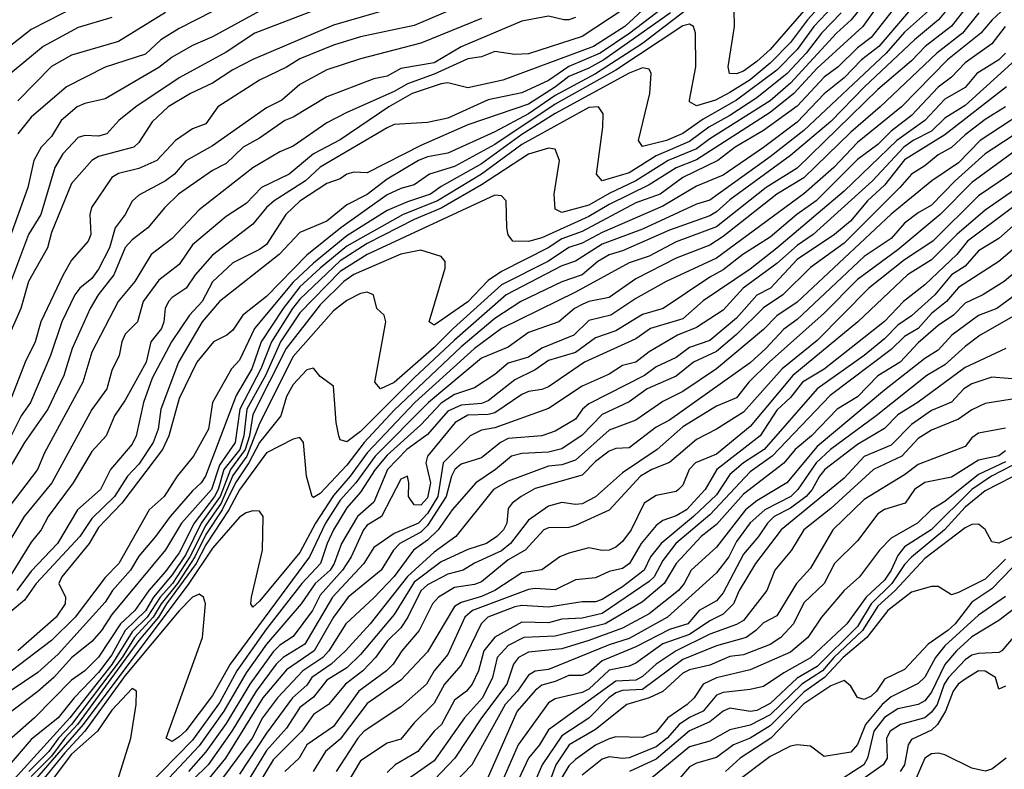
# Model space of a CAD drawing. Header units: metres. Extents: x -51132 to -49532, y -231222 to -229437.
# Tile 668 of 691: x -50006 to -49933, y -229675 to -229619. Entities that reach past the tile are written whole.
import ezdxf

# ---------------------------------------------------------------- set-up
doc = ezdxf.new("R2010")
doc.units = ezdxf.units.M
for name, color, linetype in [('CONTOUR_HALF', 8, 'Continuous'), ('CONTOUR_INDEX', 1, 'Continuous'), ('CONTOUR_INTER', 3, 'Continuous')]:
    doc.layers.add(name, color=color, linetype=linetype)

msp = doc.modelspace()

# ---------------------------------------------------------------- linework, layer by layer
at = {"layer": 'CONTOUR_HALF'}
for points, elevation in [([(-49958.03, -229586.759), (-49958.305, -229588.259), (-49958.235, -229589.259), (-49958.611, -229590.259), (-49960.325, -229592.759), (-49960.454, -229594.759), (-49960.648, -229595.259), (-49961.58, -229596.54), (-49962.58, -229597.545), (-49963.753, -229598.259), (-49964.352, -229599.759), (-49966.08, -229601.799), (-49968.309, -229603.259), (-49969.364, -229604.259), (-49971.08, -229605.055), (-49976.534, -229608.259), (-49981.58, -229610.42), (-49984.58, -229611.042), (-49988.58, -229612.749), (-49992.745, -229614.259), (-50002.08, -229618.202), (-50005.58, -229619.981), (-50009.134, -229622.759)], 64.5), ([(-49942.142, -229616.259), (-49944.565, -229619.259), (-49945.654, -229620.259), (-49949.08, -229623.977), (-49950.58, -229625.297), (-49955.08, -229628.123), (-49956.08, -229628.881), (-49958.184, -229629.759), (-49960.58, -229631.261), (-49962.58, -229632.2), (-49964.08, -229633.074), (-49966.08, -229633.624), (-49966.58, -229633.377), (-49966.653, -229632.259), (-49966.274, -229629.759), (-49966.58, -229628.913), (-49967.08, -229628.819), (-49968.58, -229629.274), (-49972.08, -229631.563), (-49975.08, -229633.292), (-49977.08, -229634.151), (-49980.58, -229635.936), (-49982.58, -229637.215), (-49985.58, -229640.075), (-49986.138, -229640.759), (-49987.697, -229643.259), (-49988.485, -229645.259), (-49990.055, -229648.259), (-49990.394, -229650.759), (-49991.58, -229652.438), (-49992.17, -229654.259), (-49994.392, -229656.759), (-49995.58, -229658.751), (-49999.58, -229663.568), (-50000.342, -229664.759), (-50001.08, -229665.569), (-50002.58, -229666.779), (-50003.895, -229668.259), (-50005.08, -229669.287), (-50008.58, -229671.931)], 55.5), ([(-49946.08, -229616.256), (-49950.58, -229621.471), (-49951.58, -229622.383), (-49952.58, -229623.085), (-49953.08, -229623.304), (-49953.622, -229623.259), (-49953.701, -229622.759), (-49953.24, -229619.759), (-49953.283, -229617.259)], 57.5), ([(-49954.58, -229616.788), (-49960.08, -229621.023), (-49963.58, -229623.281), (-49966.58, -229624.897), (-49968.574, -229626.259), (-49971.08, -229627.613), (-49974.58, -229629.195), (-49976.08, -229629.474), (-49976.769, -229629.759), (-49979.08, -229631.143), (-49980.58, -229632.272), (-49982.08, -229633.051), (-49983.58, -229634.277), (-49985.58, -229635.107), (-49987.138, -229636.759), (-49991.58, -229640.246), (-49992.865, -229641.759), (-49994.627, -229644.759), (-49995.93, -229648.259), (-49996.133, -229649.759), (-49996.517, -229650.759), (-49997.58, -229652.368), (-49998.413, -229653.259), (-49999.386, -229654.759), (-50001.08, -229656.413), (-50001.965, -229657.759), (-50005.218, -229661.259), (-50006.08, -229662.483), (-50008.08, -229664.165)], 57.5), ([(-49940.08, -229616.751), (-49943.08, -229620.577), (-49944.08, -229621.356), (-49945.533, -229622.759), (-49946.58, -229623.535), (-49948.58, -229625.688), (-49951.08, -229627.525), (-49953.189, -229628.759), (-49954.473, -229629.759), (-49957.08, -229631.021), (-49958.769, -229632.259), (-49960.58, -229632.897), (-49964.58, -229635.043), (-49966.08, -229635.584), (-49967.096, -229636.259), (-49970.58, -229638.012), (-49971.58, -229638.695), (-49973.08, -229640.285), (-49975.58, -229642.003), (-49975.971, -229641.759), (-49974.768, -229637.759), (-49974.784, -229637.259), (-49975.08, -229636.901), (-49976.58, -229636.422), (-49978.08, -229636.734), (-49981.58, -229638.241), (-49982.322, -229638.759), (-49984.08, -229640.507), (-49986.596, -229643.759), (-49989.08, -229648.656), (-49989.345, -229650.259), (-49989.663, -229651.259), (-49990.758, -229652.759), (-49991.511, -229654.759), (-49992.922, -229656.759), (-49994.08, -229659.091), (-49995.08, -229660.6), (-49996.471, -229662.259), (-49997.08, -229663.273), (-49998.601, -229664.759), (-49999.58, -229666.562), (-50000.58, -229667.888), (-50002.392, -229669.759), (-50003.579, -229671.259), (-50005.58, -229672.865), (-50007.08, -229674.613)], 54.5), ([(-49960.441, -229617.759), (-49964.58, -229620.521), (-49968.58, -229621.792), (-49969.58, -229621.861), (-49971.08, -229621.639), (-49972.08, -229622.017), (-49973.08, -229622.165), (-49975.58, -229623.315), (-49977.58, -229624.029), (-49978.58, -229624.605), (-49982.08, -229626.175), (-49983.58, -229626.932), (-49986.08, -229628.681), (-49987.08, -229629.103), (-49989.08, -229630.301), (-49993.08, -229633.418), (-49995.08, -229635.552), (-49996.648, -229636.759), (-49997.866, -229638.759), (-49999.119, -229640.259), (-50001.08, -229644.032), (-50001.74, -229646.259), (-50004.58, -229651.512), (-50005.115, -229652.759), (-50009.324, -229658.259)], 59.5), ([(-49977.08, -229617.934), (-49983.08, -229619.656), (-49989.08, -229622.214), (-49990.58, -229622.99), (-49992.08, -229623.996), (-49993.726, -229624.759), (-49995.393, -229625.759), (-49996.58, -229626.857), (-49997.58, -229628.4), (-49997.955, -229628.759), (-50000.58, -229629.452), (-50001.07, -229629.759), (-50002.58, -229631.471), (-50004.08, -229635.103), (-50004.367, -229636.259), (-50005.778, -229638.759), (-50006.362, -229640.759), (-50007.879, -229644.259)], 61.5), ([(-49957.58, -229617.613), (-49961.03, -229620.259), (-49963.229, -229621.759), (-49965.58, -229622.737), (-49967.08, -229623.794), (-49969.08, -229624.71), (-49971.58, -229625.234), (-49974.58, -229626.589), (-49976.08, -229626.906), (-49978.58, -229627.069), (-49979.08, -229627.303), (-49984.08, -229630.241), (-49985.16, -229631.259), (-49987.502, -229632.759), (-49988.071, -229633.259), (-49989.08, -229634.491), (-49992.08, -229636.809), (-49993.387, -229638.259), (-49994.044, -229639.259), (-49995.08, -229639.94), (-49995.362, -229640.259), (-49995.62, -229640.759), (-49995.703, -229641.759), (-49995.895, -229642.259), (-49996.681, -229643.259), (-49997.018, -229644.759), (-49998.58, -229647.587), (-49999.373, -229648.759), (-49999.999, -229650.259), (-50001.08, -229651.407), (-50002.466, -229653.759), (-50004.313, -229656.259), (-50004.835, -229657.259), (-50005.58, -229658.174), (-50007.08, -229660.587)], 58.5), ([(-49945.456, -229617.759), (-49947.331, -229619.759), (-49948.58, -229621.49), (-49950.08, -229623.02), (-49953.08, -229625.242), (-49955.58, -229626.663), (-49957.08, -229627.724), (-49958.313, -229628.259), (-49960.08, -229628.704), (-49960.396, -229628.259), (-49959.546, -229624.759), (-49959.434, -229623.259), (-49959.58, -229622.947), (-49960.08, -229622.842), (-49961.08, -229623.254), (-49966.58, -229626.257), (-49969.08, -229627.803), (-49972.08, -229629.985), (-49975.08, -229631.691), (-49975.861, -229632.259), (-49977.58, -229632.816), (-49979.08, -229633.474), (-49982.08, -229635.365), (-49984.58, -229637.402), (-49986.08, -229638.812), (-49988.955, -229642.259), (-49990.08, -229644.617), (-49990.68, -229645.259), (-49992.089, -229647.759), (-49992.397, -229649.759), (-49993.501, -229651.759), (-49994.73, -229653.259), (-49995.691, -229654.759), (-49996.808, -229655.759), (-49999.053, -229659.759), (-50000.08, -229660.795), (-50002.305, -229663.759), (-50004.08, -229665.503), (-50007.08, -229667.771)], 56.5), ([(-49932.458, -229617.759), (-49934.073, -229619.259), (-49934.908, -229620.259), (-49937.393, -229622.259), (-49940.808, -229625.759), (-49944.08, -229628.41), (-49945.838, -229630.259), (-49948.08, -229632.237), (-49954.58, -229637.021), (-49958.327, -229638.759), (-49960.58, -229640.012), (-49962.445, -229641.259), (-49964.08, -229641.672), (-49965.19, -229642.759), (-49967.58, -229643.72), (-49968.58, -229644.397), (-49970.08, -229644.844), (-49971.08, -229645.689), (-49972.58, -229646.669), (-49974.08, -229647.181), (-49975.08, -229647.821), (-49976.58, -229649.434), (-49979.08, -229651.681), (-49979.976, -229652.759), (-49981.08, -229654.441), (-49982.08, -229655.618), (-49983.08, -229657.241), (-49983.563, -229658.259), (-49984.048, -229659.759), (-49985.437, -229661.259), (-49988.08, -229664.634), (-49990.272, -229667.759), (-49991.58, -229670.144), (-49993.58, -229672.906), (-49997.08, -229676.487)], 51.5), ([(-49988.58, -229618.636), (-49992.08, -229620.534), (-49993.58, -229621.19), (-49995.08, -229622.062), (-49996.08, -229622.827), (-50000.08, -229625.162), (-50001.58, -229625.492), (-50002.168, -229625.759), (-50003.34, -229626.759), (-50004.08, -229627.96), (-50004.847, -229628.759), (-50005.376, -229629.759), (-50005.841, -229631.759), (-50007.279, -229635.759)], 62.5), ([(-49995.58, -229618.713), (-49999.08, -229620.877), (-50002.58, -229621.893), (-50004.08, -229622.74), (-50006.58, -229625.291)], 63.5), ([(-49938.58, -229618.409), (-49940.58, -229620.201), (-49941.942, -229621.759), (-49948.08, -229627.52), (-49950.58, -229629.475), (-49955.08, -229632.711), (-49956.08, -229632.993), (-49960.08, -229634.863), (-49963.08, -229635.976), (-49965.08, -229637.236), (-49966.08, -229637.596), (-49970.222, -229639.759), (-49974.08, -229643.133), (-49977.08, -229645.924), (-49981.08, -229649.925), (-49982.08, -229650.704), (-49982.58, -229650.545), (-49982.677, -229650.259), (-49982.894, -229649.259), (-49983.08, -229646.559), (-49984.08, -229645.821), (-49984.58, -229645.214), (-49985.08, -229645.336), (-49986.08, -229646.427), (-49986.58, -229647.323), (-49987.016, -229648.759), (-49988.58, -229650.747), (-49989.379, -229652.259), (-49990.384, -229653.759), (-49991.373, -229655.759), (-49992.58, -229657.6), (-49993.396, -229659.259), (-49994.687, -229661.259), (-49995.911, -229662.759), (-49996.509, -229663.759), (-49997.89, -229665.259), (-49998.816, -229666.759), (-50002.58, -229671.753), (-50003.547, -229672.759), (-50004.272, -229673.759), (-50005.77, -229675.259)], 53.5), ([(-49935.916, -229618.259), (-49937.08, -229619.751), (-49939.048, -229621.259), (-49940.08, -229622.33), (-49942.58, -229624.454), (-49948.58, -229630.309), (-49950.892, -229631.759), (-49954.58, -229634.682), (-49957.58, -229635.794), (-49959.58, -229636.882), (-49961.08, -229637.356), (-49965.08, -229639.559), (-49970.58, -229642.253), (-49972.58, -229643.747), (-49977.034, -229647.759), (-49980.58, -229651.511), (-49981.839, -229653.259), (-49983.08, -229654.705), (-49984.42, -229656.759), (-49985.58, -229658.948), (-49988.58, -229662.568), (-49989.08, -229663.023), (-49989.248, -229662.759), (-49989.197, -229662.259), (-49988.359, -229658.759), (-49988.318, -229656.259), (-49988.58, -229655.865), (-49989.08, -229655.845), (-49989.58, -229655.988), (-49990.08, -229656.312), (-49992.08, -229658.627), (-49993.839, -229661.259), (-50001.705, -229671.759), (-50005.198, -229675.759)], 52.5), ([(-49972.08, -229619.173), (-49976.58, -229621.019), (-49981.08, -229622.163), (-49983.58, -229622.997), (-49985.58, -229624.084), (-49986.941, -229625.259), (-49988.08, -229625.835), (-49992.08, -229628.654), (-49994.08, -229629.765), (-49994.929, -229630.759), (-49995.58, -229631.253), (-49997.58, -229632.328), (-49998.08, -229632.777), (-49998.595, -229633.759), (-49999.331, -229634.759), (-49999.758, -229636.259), (-50000.58, -229637.845), (-50001.08, -229638.53), (-50001.966, -229639.259), (-50002.331, -229639.759), (-50003.299, -229641.759), (-50004.144, -229644.259), (-50005.645, -229647.759), (-50006.324, -229648.759), (-50007.08, -229650.241)], 60.5), ([(-49933.085, -229621.759), (-49933.58, -229622.238), (-49935.199, -229623.259), (-49936.08, -229624.318), (-49937.58, -229625.184), (-49939.085, -229626.759), (-49941.17, -229628.259), (-49945.08, -229632.023), (-49950.08, -229636.285), (-49952.08, -229637.838), (-49955.58, -229640.19), (-49957.08, -229641.527), (-49959.481, -229642.259), (-49960.58, -229643.021), (-49964.41, -229644.759), (-49967.08, -229646.607), (-49967.58, -229646.806), (-49968.58, -229646.952), (-49969.08, -229647.184), (-49971.08, -229648.53), (-49971.58, -229648.667), (-49973.08, -229648.716), (-49974.036, -229649.259), (-49976.095, -229651.759), (-49976.22, -229652.259), (-49975.856, -229653.759), (-49976.08, -229654.871), (-49976.58, -229655.424), (-49977.08, -229655.389), (-49977.514, -229654.759), (-49977.471, -229653.759), (-49977.571, -229653.259), (-49978.08, -229653.477), (-49979.505, -229656.259), (-49980.58, -229656.914), (-49980.848, -229657.259), (-49981.764, -229659.259), (-49982.412, -229660.259), (-49984.08, -229662.122), (-49984.638, -229663.259), (-49986.08, -229665.194), (-49987.08, -229665.847), (-49987.58, -229666.35), (-49989.313, -229668.759), (-49991.08, -229671.683), (-49992.58, -229673.79), (-49993.874, -229675.259)], 50.5), ([(-49933.002, -229624.259), (-49937.58, -229627.846), (-49940.58, -229629.693), (-49942.08, -229631.593), (-49943.355, -229632.759), (-49944.616, -229634.259), (-49945.811, -229635.259), (-49948.58, -229637.129), (-49950.57, -229639.259), (-49951.58, -229639.776), (-49953.08, -229641.482), (-49955.08, -229643.144), (-49956.58, -229643.679), (-49957.58, -229644.417), (-49959.08, -229645.11), (-49959.949, -229645.759), (-49964.08, -229647.863), (-49964.548, -229648.259), (-49965.08, -229649.006), (-49966.58, -229649.915), (-49967.58, -229650.263), (-49970.08, -229650.447), (-49970.662, -229650.759), (-49972.08, -229651.902), (-49973.58, -229652.372), (-49974.055, -229652.759), (-49974.302, -229653.259), (-49974.69, -229654.759), (-49976.08, -229656.939), (-49976.58, -229657.424), (-49978.149, -229658.259), (-49978.607, -229658.759), (-49979.536, -229660.259), (-49981.997, -229662.259), (-49983.08, -229663.767), (-49984.523, -229666.259), (-49986.58, -229667.672), (-49988.337, -229669.759), (-49991.134, -229674.259), (-49992.58, -229676.041)], 49.5), ([(-49931.935, -229626.259), (-49934.953, -229628.259), (-49936.58, -229629.916), (-49938.564, -229631.259), (-49941.58, -229633.749), (-49948.58, -229640.297), (-49950.08, -229641.308), (-49951.08, -229642.344), (-49954.58, -229645.25), (-49957.08, -229646.949), (-49958.58, -229647.687), (-49960.58, -229649.075), (-49962.58, -229649.833), (-49965.08, -229652.072), (-49966.08, -229652.421), (-49967.08, -229652.52), (-49970.08, -229653.635), (-49971.165, -229654.259), (-49973.975, -229657.759), (-49975.58, -229658.91), (-49977.58, -229660.723), (-49980.354, -229664.259), (-49982.191, -229666.259), (-49983.254, -229667.259), (-49984.685, -229668.259), (-49985.08, -229668.819), (-49986.127, -229669.759), (-49988.08, -229672.406), (-49990.08, -229675.456)], 48.5), ([(-49932.08, -229628.819), (-49935.58, -229631.38), (-49937.94, -229633.759), (-49941.08, -229636.406), (-49944.08, -229638.614), (-49946.58, -229641.107), (-49950.664, -229644.759), (-49952.162, -229646.259), (-49953.08, -229647.43), (-49954.58, -229648.054), (-49957.08, -229649.576), (-49958.998, -229651.259), (-49961.58, -229653), (-49963.58, -229654.794), (-49964.58, -229655.305), (-49965.08, -229655.375), (-49966.08, -229655.216), (-49967.08, -229655.491), (-49968.58, -229656.528), (-49969.907, -229658.259), (-49970.58, -229658.821), (-49972.58, -229659.736), (-49973.434, -229660.259), (-49974.58, -229660.559), (-49976.08, -229661.342), (-49976.58, -229661.787), (-49977.541, -229663.759), (-49978.08, -229664.549), (-49979.08, -229665.535), (-49979.969, -229666.759), (-49980.893, -229667.759), (-49982.19, -229668.759), (-49983.451, -229670.259), (-49984.58, -229671.016), (-49985.44, -229672.259), (-49987.58, -229674.382), (-49988.716, -229676.259)], 47.5), ([(-49932.08, -229631.703), (-49934.58, -229633.457), (-49936.688, -229635.259), (-49938.58, -229637.148), (-49940.377, -229638.259), (-49944.059, -229641.759), (-49948.89, -229645.759), (-49952.08, -229649.557), (-49954.58, -229651.617), (-49956.136, -229652.259), (-49956.611, -229652.759), (-49957.08, -229653.928), (-49957.404, -229654.259), (-49957.58, -229654.407), (-49959.08, -229654.692), (-49959.952, -229655.259), (-49960.93, -229657.259), (-49961.58, -229658.113), (-49962.08, -229658.536), (-49962.58, -229658.764), (-49963.08, -229658.789), (-49964.08, -229658.599), (-49965.58, -229658.987), (-49966.233, -229659.259), (-49967.58, -229660.223), (-49969.08, -229660.45), (-49971.074, -229661.759), (-49972.08, -229662.213), (-49973.58, -229662.654), (-49974.08, -229662.97), (-49976.08, -229666.337), (-49978.08, -229668.461), (-49980.58, -229670.195), (-49982.58, -229672.855), (-49983.675, -229673.759), (-49984.602, -229675.259)], 46.5), ([(-49932.08, -229634.233), (-49933.58, -229635.547), (-49935.08, -229636.462), (-49936.08, -229637.621), (-49937.09, -229638.259), (-49938.321, -229639.759), (-49940.08, -229641.31), (-49941.08, -229642.017), (-49942.08, -229643.027), (-49943.58, -229644.269), (-49947.086, -229646.759), (-49951.044, -229651.259), (-49952.58, -229652.253), (-49953.58, -229653.136), (-49954.58, -229654.634), (-49956.297, -229656.259), (-49958.697, -229658.259), (-49959.491, -229659.259), (-49959.974, -229660.259), (-49961.58, -229661.492), (-49963.08, -229662.443), (-49963.58, -229662.603), (-49964.58, -229662.614), (-49967.08, -229663.005), (-49969.08, -229662.898), (-49969.58, -229662.979), (-49971.603, -229663.759), (-49972.084, -229664.259), (-49973.58, -229667.341), (-49974.82, -229668.759), (-49975.58, -229670.172), (-49977.08, -229671.614), (-49978.08, -229672.842), (-49979.08, -229673.152), (-49981.08, -229674.449), (-49982.08, -229676.159)], 45.5), ([(-49931.58, -229637.408), (-49933.164, -229638.759), (-49934.754, -229639.759), (-49936.08, -229640.379), (-49936.943, -229641.259), (-49938.08, -229642.045), (-49939.58, -229643.319), (-49940.908, -229644.759), (-49942.58, -229645.786), (-49944.08, -229647.357), (-49945.609, -229648.259), (-49947.514, -229650.259), (-49948.727, -229651.259), (-49949.58, -229652.283), (-49952.58, -229654.604), (-49954.58, -229656.853), (-49955.732, -229657.759), (-49957.58, -229659.749), (-49958.486, -229661.259), (-49960.08, -229662.62), (-49962.877, -229664.259), (-49966.58, -229665.182), (-49968.929, -229665.259), (-49970.08, -229665.875), (-49970.893, -229666.759), (-49971.246, -229668.259), (-49971.991, -229669.759), (-49973.327, -229671.259), (-49975.58, -229674.467), (-49977.58, -229675.849)], 44.5), ([(-49931.08, -229640.537), (-49934.953, -229642.759), (-49936.08, -229643.594), (-49937.58, -229644.96), (-49938.934, -229645.759), (-49942.693, -229648.759), (-49946.091, -229651.259), (-49947.154, -229652.259), (-49948.521, -229654.259), (-49949.044, -229654.759), (-49950.976, -229655.759), (-49952.08, -229656.73), (-49953.08, -229658.132), (-49953.651, -229659.259), (-49954.58, -229660.444), (-49958.231, -229663.759), (-49961.08, -229665.338), (-49962.58, -229665.828), (-49967.08, -229667.662), (-49968.08, -229667.789), (-49968.58, -229668.077), (-49969.385, -229669.259), (-49970.298, -229670.259), (-49972.787, -229674.759), (-49976.623, -229678.759)], 43.5), ([(-49932.58, -229645.995), (-49934.08, -229645.885), (-49935.58, -229646.382), (-49936.169, -229646.759), (-49937.08, -229647.737), (-49938.58, -229648.371), (-49940.08, -229649.407), (-49941.58, -229650.957), (-49943.58, -229651.791), (-49945.08, -229653.408), (-49949.772, -229657.259), (-49951.69, -229659.759), (-49952.899, -229661.759), (-49953.324, -229662.759), (-49954.08, -229663.539), (-49955.08, -229664.027), (-49956.58, -229665.039), (-49958.58, -229665.741), (-49960.58, -229667.174), (-49961.08, -229667.395), (-49962.58, -229667.707), (-49964.08, -229669.128), (-49964.58, -229669.371), (-49966.58, -229669.841), (-49967.08, -229670.146), (-49969.338, -229673.259), (-49971.08, -229677.24)], 42.5), ([(-49933.08, -229649.688), (-49935.08, -229650.046), (-49935.58, -229650.413), (-49936.08, -229651.036), (-49939.58, -229652.399), (-49940.58, -229653.146), (-49943.58, -229654.986), (-49945.912, -229657.259), (-49947.58, -229660.117), (-49948.634, -229661.259), (-49950.08, -229663.653), (-49951.08, -229664.174), (-49951.643, -229664.759), (-49952.369, -229665.259), (-49954.58, -229665.891), (-49957.08, -229666.907), (-49960.08, -229669.133), (-49961.58, -229669.226), (-49962.08, -229669.386), (-49962.599, -229669.759), (-49964.08, -229671.285), (-49966.08, -229672.586), (-49967.558, -229674.759), (-49968.42, -229676.759)], 41.5), ([(-49933.08, -229652.185), (-49935.08, -229653.121), (-49937.58, -229655.145), (-49938.612, -229655.759), (-49939.615, -229656.759), (-49941.58, -229657.865), (-49942.449, -229658.759), (-49943.945, -229660.759), (-49945.08, -229661.764), (-49946.772, -229663.759), (-49947.786, -229665.259), (-49949.08, -229666.371), (-49952.08, -229667.675), (-49954.58, -229668.277), (-49955.58, -229668.756), (-49956.253, -229669.759), (-49956.752, -229670.259), (-49958.204, -229671.259), (-49959.08, -229672.329), (-49960.08, -229672.714), (-49962.08, -229672.664), (-49962.58, -229672.811), (-49963.58, -229673.287), (-49965.08, -229674.348), (-49965.58, -229674.838), (-49966.08, -229675.691)], 40.5), ([(-49931.58, -229652.81), (-49934.58, -229654.36), (-49936.08, -229655.567), (-49937.609, -229657.259), (-49940.08, -229659.289), (-49940.58, -229659.834), (-49941.526, -229661.259), (-49943.071, -229662.759), (-49944.08, -229664.441), (-49947.08, -229667.429), (-49948.58, -229668.295), (-49950.58, -229670.189), (-49951.58, -229670.711), (-49952.08, -229670.773), (-49953.58, -229670.537), (-49954.08, -229670.747), (-49955.08, -229671.564), (-49956.58, -229672.231), (-49959.08, -229674.321), (-49961.051, -229675.259)], 39.5), ([(-49933.08, -229659.442), (-49934.58, -229660.937), (-49936.58, -229661.93), (-49937.08, -229662.093), (-49938.08, -229661.483), (-49938.58, -229661.468), (-49940.08, -229661.886), (-49941.84, -229663.259), (-49943.391, -229665.259), (-49945.156, -229666.759), (-49946.542, -229668.259), (-49948.08, -229669.339), (-49950.58, -229671.844), (-49952.08, -229672.765), (-49953.305, -229673.259), (-49954.58, -229674.207), (-49956.08, -229674.622), (-49956.58, -229674.912), (-49957.315, -229675.759)], 38.5), ([(-49933.08, -229662.219), (-49935.08, -229663.604), (-49937.58, -229665.885), (-49938.277, -229666.759), (-49939.08, -229668.234), (-49939.58, -229668.709), (-49941.58, -229669.684), (-49942.243, -229670.259), (-49943.489, -229671.759), (-49944.08, -229673.228), (-49944.58, -229673.814), (-49946.58, -229674.137), (-49947.58, -229673.356), (-49948.58, -229673.266), (-49949.08, -229673.369), (-49950.58, -229674.133), (-49953.08, -229676.011)], 37.5), ([(-49931.08, -229663.619), (-49933.351, -229666.259), (-49933.58, -229666.378), (-49935.08, -229666.463), (-49935.58, -229666.592), (-49936.08, -229666.942), (-49937.322, -229668.259), (-49937.638, -229668.759), (-49938.168, -229670.259), (-49938.58, -229670.833), (-49939.076, -229671.259), (-49940.886, -229671.759), (-49941.645, -229672.259), (-49941.927, -229672.759), (-49941.871, -229674.259), (-49942.182, -229674.759), (-49944.327, -229676.259)], 36.5), ([(-49999.256, -229676.259), (-49998.171, -229672.759), (-49997.776, -229670.259), (-49997.738, -229669.259), (-49998.08, -229669.075), (-49999.58, -229670.688), (-50000.66, -229672.259), (-50002.58, -229673.948), (-50004.688, -229676.759)], 51.5), ([(-49933.032, -229674.259), (-49934.08, -229675.087), (-49934.58, -229675.226), (-49935.58, -229675.004), (-49937.58, -229674.005), (-49938.08, -229673.89), (-49938.58, -229673.938), (-49939.08, -229674.25), (-49939.711, -229675.759)], 35.5)]:
    msp.add_lwpolyline(points, dxfattribs=dict(at, elevation=elevation))
at = {"layer": 'CONTOUR_INDEX'}
for points, elevation in [([(-49942.58, -229618.205), (-49943.688, -229619.759), (-49947.08, -229622.872), (-49948.835, -229624.759), (-49950.58, -229626.182), (-49956.08, -229629.692), (-49957.58, -229630.297), (-49959.58, -229631.549), (-49962.58, -229633.036), (-49964.08, -229633.921), (-49967.58, -229635.507), (-49968.58, -229635.771), (-49969.749, -229635.759), (-49970.08, -229635.281), (-49970.177, -229634.759), (-49970.232, -229632.759), (-49970.58, -229632.384), (-49971.08, -229632.336), (-49980.571, -229636.759), (-49982.58, -229638.005), (-49985.58, -229641.1), (-49987.023, -229643.259), (-49988.141, -229645.759), (-49989.539, -229648.259), (-49989.765, -229650.259), (-49990.049, -229651.259), (-49991.234, -229652.759), (-49991.664, -229654.259), (-49991.928, -229654.759), (-49993.448, -229656.759), (-49994.58, -229658.956), (-49995.58, -229660.345), (-49996.833, -229661.759), (-49997.87, -229663.259), (-49998.937, -229664.259), (-50000.58, -229666.741), (-50001.58, -229667.75), (-50002.58, -229668.448), (-50005.326, -229671.259), (-50008.08, -229673.658)], 55), ([(-49965.08, -229619.089), (-49965.58, -229619.274), (-49965.945, -229619.259), (-49967.08, -229619.003), (-49969.08, -229619.369), (-49973.58, -229621.285), (-49975.58, -229622.463), (-49978.08, -229622.904), (-49979.08, -229623.455), (-49980.08, -229623.654), (-49983.58, -229625.005), (-49986.08, -229626.525), (-49986.699, -229626.759), (-49988.58, -229628.072), (-49989.803, -229628.759), (-49991.08, -229629.97), (-49992.08, -229630.486), (-49994.615, -229632.259), (-49995.649, -229633.259), (-49996.898, -229634.759), (-49998.08, -229635.657), (-49998.58, -229636.221), (-49999.427, -229638.259), (-50000.599, -229639.759), (-50001.183, -229640.759), (-50002.538, -229643.759), (-50003.159, -229645.759), (-50004.356, -229648.259), (-50006.08, -229650.753), (-50007.836, -229653.759)], 60), ([(-49932.339, -229622.259), (-49936.08, -229625.656), (-49937.58, -229626.593), (-49938.58, -229627.556), (-49939.938, -229628.259), (-49940.627, -229628.759), (-49942.978, -229631.259), (-49947.382, -229635.259), (-49948.58, -229636.07), (-49950.08, -229637.417), (-49952.584, -229639.259), (-49954.08, -229640.896), (-49956.08, -229642.193), (-49957.471, -229642.759), (-49959.58, -229643.993), (-49960.58, -229644.774), (-49961.58, -229645.013), (-49962.58, -229645.648), (-49964.58, -229646.543), (-49967.08, -229648.205), (-49971.08, -229649.661), (-49972.08, -229649.841), (-49972.915, -229650.259), (-49974.917, -229652.259), (-49975.318, -229654.759), (-49976.08, -229656.026), (-49976.764, -229656.759), (-49978.58, -229657.529), (-49980.08, -229658.575), (-49980.835, -229659.759), (-49983.153, -229662.259), (-49985.212, -229665.759), (-49986.828, -229666.759), (-49987.34, -229667.259), (-49988.849, -229669.259), (-49990.652, -229672.259), (-49992.422, -229674.759), (-49996.998, -229679.259)], 50), ([(-49931.58, -229635.573), (-49933.58, -229637.271), (-49936.58, -229639.207), (-49937.453, -229640.259), (-49938.58, -229641.146), (-49939.58, -229642.257), (-49940.58, -229642.858), (-49941.58, -229643.817), (-49946.121, -229647.259), (-49950.444, -229651.759), (-49952.08, -229652.927), (-49955.08, -229656.137), (-49957.608, -229658.259), (-49958.58, -229659.532), (-49959.23, -229660.759), (-49959.58, -229661.099), (-49963.08, -229663.474), (-49964.58, -229663.828), (-49966.08, -229663.894), (-49967.08, -229664.186), (-49969.08, -229664.128), (-49971.08, -229665.236), (-49971.894, -229666.259), (-49972.304, -229667.759), (-49972.774, -229668.759), (-49973.175, -229669.259), (-49974.08, -229669.937), (-49975.036, -229671.759), (-49975.598, -229672.259), (-49976.818, -229673.759), (-49978.5, -229674.759), (-49979.08, -229675.314)], 45), ([(-49932.58, -229652.454), (-49934.117, -229653.259), (-49935.582, -229654.259), (-49938.608, -229657.259), (-49940.58, -229658.523), (-49941.08, -229659.165), (-49941.58, -229660.266), (-49942.08, -229660.993), (-49943.451, -229662.259), (-49944.89, -229664.259), (-49947.58, -229666.793), (-49949.58, -229667.895), (-49951.08, -229668.919), (-49952.08, -229669.149), (-49954.08, -229669.367), (-49954.58, -229669.576), (-49955.58, -229670.756), (-49956.58, -229671.222), (-49957.353, -229671.759), (-49958.241, -229672.759), (-49959.08, -229673.409), (-49961.08, -229674.226), (-49961.58, -229674.285), (-49962.58, -229674.158), (-49963.08, -229674.327), (-49964.58, -229675.534)], 40)]:
    msp.add_lwpolyline(points, dxfattribs=dict(at, elevation=elevation))
at = {"layer": 'CONTOUR_INTER'}
for points, elevation in [([(-49938.687, -229616.759), (-49942.495, -229621.259), (-49943.778, -229622.259), (-49945.08, -229623.578), (-49946.58, -229624.785), (-49948.58, -229626.882), (-49951.08, -229628.768), (-49954.08, -229630.827), (-49956.08, -229631.656), (-49958.58, -229633.158), (-49963.08, -229635.106), (-49964.58, -229635.891), (-49965.58, -229636.236), (-49967.08, -229637.24), (-49970.58, -229639.007), (-49974.181, -229642.259), (-49975.58, -229643.678), (-49978.58, -229646.268), (-49979.58, -229646.756), (-49980.014, -229646.259), (-49979.185, -229641.759), (-49979.307, -229641.259), (-49979.853, -229640.759), (-49980.114, -229639.759), (-49980.58, -229639.558), (-49981.08, -229639.648), (-49982.08, -229640.183), (-49983.08, -229640.942), (-49986.08, -229644.349), (-49988.58, -229649.331), (-49989.536, -229651.759), (-49990.58, -229653.203), (-49991.448, -229655.259), (-49992.58, -229656.907), (-49993.771, -229659.259), (-49995.061, -229661.259), (-49995.975, -229662.259), (-49996.952, -229663.759), (-49998.08, -229664.845), (-49999.58, -229667.289), (-50002.716, -229671.259), (-50007.58, -229676.617)], 54), ([(-49945.987, -229617.259), (-49947.82, -229619.259), (-49949.08, -229620.95), (-49950.58, -229622.496), (-49952.08, -229623.739), (-49953.58, -229624.691), (-49954.646, -229625.259), (-49956.08, -229625.667), (-49956.58, -229625.377), (-49956.584, -229625.259), (-49956.119, -229622.759), (-49956.151, -229620.259), (-49956.286, -229619.759), (-49956.58, -229619.591), (-49957.08, -229619.718), (-49962.08, -229623.022), (-49966.58, -229625.542), (-49971.08, -229628.56), (-49974.08, -229630.185), (-49975.942, -229630.759), (-49977.08, -229631.562), (-49978.08, -229631.828), (-49979.08, -229632.295), (-49982.539, -229634.759), (-49985.08, -229636.789), (-49988.08, -229639.864), (-49989.829, -229641.259), (-49990.58, -229642.383), (-49991.02, -229642.759), (-49992.025, -229643.259), (-49993.243, -229644.759), (-49994.58, -229647.46), (-49995.336, -229650.259), (-49995.817, -229651.259), (-49998.836, -229655.259), (-50000.58, -229657.082), (-50001.271, -229658.259), (-50003.306, -229660.759), (-50003.531, -229661.259), (-50003.034, -229662.259), (-50003.048, -229662.759), (-50003.727, -229663.759), (-50006.572, -229666.259)], 57), ([(-49972.58, -229617.754), (-49977.08, -229619.687), (-49981.08, -229620.538), (-49983.08, -229621.159), (-49985.58, -229622.164), (-49986.58, -229622.8), (-49988.58, -229623.757), (-49991.683, -229625.759), (-49992.58, -229627.018), (-49993.58, -229627.392), (-49994.841, -229628.259), (-49996.23, -229629.759), (-49997.58, -229630.334), (-49999.08, -229630.72), (-49999.58, -229631.014), (-50001.082, -229633.259), (-50001.221, -229633.759), (-50001.137, -229635.259), (-50001.35, -229635.759), (-50002.58, -229637.158), (-50003.201, -229638.259), (-50004.87, -229641.759), (-50005.292, -229643.259), (-50006.029, -229644.759), (-50007.205, -229647.759)], 61), ([(-49936.58, -229617.458), (-49938.064, -229619.259), (-49939.855, -229620.759), (-49943.555, -229624.259), (-49946.08, -229626.849), (-49949.08, -229629.381), (-49953.58, -229632.674), (-49954.58, -229633.573), (-49955.08, -229633.876), (-49958.08, -229634.936), (-49961.58, -229636.482), (-49962.58, -229636.769), (-49963.403, -229637.259), (-49964.58, -229638.262), (-49966.08, -229638.786), (-49969.131, -229640.259), (-49971.08, -229641.513), (-49973.58, -229643.632), (-49978.58, -229648.348), (-49980.795, -229650.759), (-49982.08, -229652.429), (-49984.08, -229654.543), (-49984.58, -229654.848), (-49984.676, -229654.759), (-49985.093, -229653.259), (-49985.306, -229650.759), (-49985.58, -229650.381), (-49986.08, -229650.493), (-49988.08, -229651.523), (-49990.08, -229654.284), (-49990.862, -229655.759), (-49992.58, -229658.372), (-49993.293, -229659.759), (-49995.518, -229662.759), (-49996.117, -229663.759), (-49997.58, -229665.499), (-50002.136, -229671.759), (-50003.091, -229672.759), (-50004.08, -229674.102), (-50005.58, -229675.632)], 53), ([(-49984.08, -229618.413), (-49988.945, -229620.259), (-49991.08, -229621.67), (-49994.58, -229623.591), (-49997.807, -229625.759), (-49999.067, -229626.759), (-49999.95, -229627.759), (-50000.58, -229627.943), (-50001.58, -229627.896), (-50002.08, -229628.034), (-50003.22, -229629.259), (-50003.829, -229630.259), (-50004.864, -229633.759), (-50005.773, -229635.259), (-50007.58, -229640.021)], 62), ([(-49960.08, -229618.555), (-49961.391, -229619.759), (-49963.739, -229621.259), (-49970.47, -229623.759), (-49973.08, -229624.333), (-49974.58, -229623.96), (-49975.08, -229624.032), (-49977.236, -229624.759), (-49978.969, -229625.759), (-49982.58, -229628.204), (-49984.58, -229629.26), (-49986.389, -229630.759), (-49988.433, -229631.759), (-49989.58, -229632.95), (-49991.08, -229633.906), (-49993.58, -229636.018), (-49994.58, -229637.486), (-49996.08, -229638.648), (-49997.256, -229640.259), (-49997.675, -229641.759), (-49998.58, -229642.682), (-49998.849, -229643.259), (-49999.046, -229644.259), (-49999.58, -229645.382), (-49999.955, -229646.759), (-50001.08, -229648.296), (-50004.048, -229653.759), (-50006.107, -229656.259), (-50007.58, -229658.721)], 59), ([(-49992.08, -229618.656), (-49994.58, -229619.927), (-49995.943, -229620.759), (-49997.08, -229621.821), (-50000.08, -229622.802), (-50002.951, -229624.259), (-50005.58, -229626.53), (-50006.566, -229627.759)], 63), ([(-49999.58, -229619.097), (-50002.08, -229619.845), (-50004.682, -229621.259), (-50007.58, -229623.643)], 64), ([(-49945.311, -229618.759), (-49946.771, -229620.259), (-49947.897, -229621.759), (-49949.319, -229623.259), (-49951.58, -229625.078), (-49953.58, -229626.398), (-49955.155, -229627.259), (-49956.58, -229628.323), (-49959.08, -229629.397), (-49961.08, -229630.667), (-49963.08, -229631.257), (-49963.505, -229630.759), (-49963.03, -229627.259), (-49963.005, -229626.259), (-49963.355, -229625.759), (-49964.08, -229625.803), (-49969.08, -229628.566), (-49972.08, -229630.755), (-49975.35, -229632.759), (-49977.903, -229633.759), (-49982.08, -229636.127), (-49984.087, -229637.759), (-49985.58, -229639.166), (-49986.839, -229640.759), (-49988.461, -229643.259), (-49989.156, -229645.259), (-49990.333, -229647.259), (-49992.605, -229653.259), (-49992.926, -229653.759), (-49993.58, -229654.345), (-49995.249, -229656.259), (-49996.325, -229657.759), (-49997.58, -229659.226), (-49998.187, -229660.259), (-49999.533, -229661.759), (-50000.08, -229662.648), (-50003.58, -229666.516), (-50005.08, -229667.888), (-50007.08, -229669.216)], 56), ([(-49957.993, -229618.759), (-49962.97, -229622.259), (-49964.08, -229622.878), (-49965.58, -229623.485), (-49966.563, -229624.259), (-49968.58, -229625.546), (-49973.08, -229627.097), (-49976.58, -229628.629), (-49980.58, -229630.659), (-49981.58, -229630.612), (-49982.08, -229630.775), (-49982.58, -229631.116), (-49983.58, -229631.449), (-49985.58, -229632.781), (-49986.635, -229633.759), (-49988.08, -229635.991), (-49988.58, -229636.383), (-49990.58, -229637.358), (-49992.08, -229638.791), (-49992.855, -229640.259), (-49993.799, -229641.259), (-49995.144, -229643.259), (-49996.58, -229645.961), (-49997.232, -229647.759), (-49997.776, -229650.259), (-49998.08, -229650.863), (-49999.676, -229652.759), (-50000.419, -229654.259), (-50002.125, -229655.759), (-50003.62, -229658.259), (-50005.58, -229660.319), (-50006.66, -229661.759)], 58), ([(-49935.055, -229618.759), (-49936.283, -229620.259), (-49938.185, -229621.759), (-49942.405, -229625.759), (-49944.58, -229627.647), (-49948.08, -229631.046), (-49950.08, -229632.263), (-49954.08, -229635.404), (-49955.08, -229636.047), (-49957.58, -229637.02), (-49960.58, -229638.569), (-49962.58, -229639.95), (-49964.08, -229640.253), (-49964.58, -229640.47), (-49965.146, -229640.759), (-49966.31, -229641.759), (-49968.58, -229642.549), (-49970.08, -229643.642), (-49972.08, -229644.462), (-49976.015, -229647.759), (-49979.973, -229651.759), (-49981.415, -229653.759), (-49982.58, -229655.041), (-49983.679, -229656.759), (-49984.862, -229659.259), (-49990.777, -229667.259), (-49992.08, -229669.591), (-49994.08, -229672.216), (-49994.58, -229672.672), (-49995.08, -229673.017), (-49995.538, -229672.759), (-49992.839, -229665.259), (-49992.607, -229662.759), (-49992.757, -229662.259), (-49993.08, -229662.043), (-49993.58, -229662.256), (-49994.58, -229663.287), (-49998.58, -229668.107), (-50001.593, -229672.259), (-50003.08, -229673.852), (-50006.255, -229677.759)], 52), ([(-49933.088, -229619.759), (-49934.08, -229621.065), (-49936.08, -229622.467), (-49937.08, -229623.537), (-49938.08, -229624.296), (-49940.08, -229626.392), (-49941.58, -229627.565), (-49942.58, -229628.564), (-49944.08, -229629.671), (-49947.167, -229632.759), (-49948.608, -229633.759), (-49950.58, -229635.453), (-49952.63, -229636.759), (-49954.08, -229637.898), (-49955.08, -229638.428), (-49958.541, -229640.759), (-49960.08, -229641.227), (-49962.08, -229642.441), (-49963.58, -229642.955), (-49965.08, -229644.058), (-49967.08, -229644.642), (-49968.08, -229645.346), (-49969.58, -229646.071), (-49971.58, -229647.648), (-49972.08, -229647.833), (-49973.58, -229647.966), (-49974.58, -229648.418), (-49976.08, -229650.146), (-49977.638, -229651.259), (-49979.068, -229652.759), (-49980.08, -229655.18), (-49981.293, -229656.259), (-49982.492, -229658.259), (-49983.024, -229659.759), (-49983.329, -229660.259), (-49984.456, -229661.259), (-49985.489, -229662.759), (-49988.071, -229665.759), (-49989.58, -229667.903), (-49991.234, -229670.759), (-49993.08, -229673.343), (-49996.08, -229676.54)], 51), ([(-49933.074, -229625.759), (-49934.58, -229626.683), (-49936.08, -229627.825), (-49937.08, -229628.769), (-49938.08, -229629.335), (-49939.08, -229630.15), (-49940.08, -229630.757), (-49940.941, -229631.759), (-49945.08, -229635.893), (-49947.58, -229637.718), (-49949.646, -229639.759), (-49951.08, -229640.721), (-49953.08, -229642.716), (-49954.58, -229643.974), (-49956.282, -229644.759), (-49957.58, -229645.8), (-49959.742, -229646.759), (-49961.08, -229647.728), (-49963.08, -229648.67), (-49964.58, -229650.209), (-49966.08, -229651.232), (-49967.08, -229651.477), (-49969.08, -229651.571), (-49969.843, -229651.759), (-49971.019, -229652.759), (-49972.484, -229653.759), (-49974.246, -229655.759), (-49975.294, -229657.259), (-49976.08, -229658.018), (-49977.127, -229658.759), (-49978.58, -229660.716), (-49980.08, -229662.323), (-49982.177, -229664.259), (-49983.432, -229666.259), (-49983.876, -229666.759), (-49985.358, -229667.759), (-49987.249, -229669.759), (-49988.362, -229671.259), (-49989.134, -229672.759), (-49991.357, -229675.759)], 49), ([(-49932.58, -229627.924), (-49934.58, -229629.241), (-49936.825, -229631.259), (-49938.58, -229633.071), (-49939.58, -229633.635), (-49940.58, -229634.403), (-49941.58, -229635.553), (-49943.58, -229636.9), (-49948.58, -229641.589), (-49949.58, -229642.31), (-49950.899, -229643.759), (-49952.08, -229644.811), (-49958.08, -229649.086), (-49959.08, -229649.605), (-49961.08, -229651.135), (-49962.08, -229651.207), (-49962.58, -229651.386), (-49963.58, -229652.163), (-49964.58, -229653.183), (-49968.08, -229654.17), (-49969.125, -229654.759), (-49969.794, -229655.259), (-49970.08, -229655.652), (-49970.195, -229656.759), (-49970.439, -229657.259), (-49970.924, -229657.759), (-49971.71, -229658.259), (-49973.08, -229658.712), (-49975.08, -229659.648), (-49977.08, -229661.146), (-49978.58, -229663.548), (-49981.08, -229666.544), (-49982.08, -229667.537), (-49983.58, -229668.449), (-49984.58, -229669.71), (-49985.58, -229670.485), (-49986.58, -229672.014), (-49988.08, -229673.694), (-49989.58, -229676.17)], 48), ([(-49932.08, -229630.353), (-49935.08, -229632.384), (-49938.483, -229635.759), (-49940.58, -229637.14), (-49943.246, -229639.259), (-49947.08, -229643.153), (-49949.694, -229645.259), (-49952.58, -229648.478), (-49954.58, -229649.756), (-49956.08, -229650.534), (-49958.08, -229652.226), (-49959.392, -229652.759), (-49960.238, -229653.259), (-49962.58, -229655.776), (-49965.08, -229656.929), (-49965.58, -229657.069), (-49967.08, -229657.112), (-49967.435, -229657.259), (-49968.814, -229658.759), (-49970.08, -229659.496), (-49972.08, -229661.123), (-49972.58, -229661.331), (-49974.08, -229661.54), (-49975.276, -229662.259), (-49975.725, -229662.759), (-49976.718, -229664.759), (-49977.992, -229666.259), (-49978.649, -229667.259), (-49979.147, -229667.759), (-49981.209, -229669.259), (-49983.08, -229671.898), (-49985.072, -229673.259), (-49985.638, -229674.259), (-49986.695, -229675.259)], 47), ([(-49932.56, -229633.259), (-49935.889, -229635.759), (-49936.697, -229636.759), (-49939.08, -229639.005), (-49940.658, -229640.259), (-49942.08, -229641.748), (-49946.58, -229645.278), (-49948.177, -229646.259), (-49949.08, -229647.399), (-49950.08, -229648.336), (-49951.321, -229650.259), (-49954.562, -229652.759), (-49955.42, -229654.259), (-49956.804, -229655.759), (-49957.58, -229656.211), (-49958.58, -229656.556), (-49959.08, -229656.934), (-49960.177, -229658.259), (-49961.065, -229659.759), (-49961.58, -229660.134), (-49962.58, -229660.362), (-49963.58, -229660.829), (-49965.08, -229660.968), (-49966.58, -229661.722), (-49968.08, -229661.617), (-49968.58, -229661.699), (-49972.747, -229663.259), (-49973.322, -229663.759), (-49974.58, -229666.532), (-49975.602, -229667.759), (-49976.158, -229668.759), (-49978.08, -229670.438), (-49980.814, -229672.259), (-49981.267, -229672.759), (-49982.882, -229675.259)], 46), ([(-49931.58, -229639.195), (-49933.727, -229640.759), (-49935.08, -229641.298), (-49937.063, -229642.759), (-49938.08, -229643.87), (-49939.08, -229644.486), (-49942.08, -229646.856), (-49947.08, -229651.048), (-49949.354, -229653.759), (-49951.58, -229655.095), (-49952.427, -229655.759), (-49954.58, -229658.552), (-49956.471, -229660.259), (-49956.982, -229661.259), (-49957.397, -229661.759), (-49959.58, -229663.516), (-49961.58, -229664.573), (-49964.08, -229665.503), (-49966.08, -229666.117), (-49968.58, -229666.36), (-49969.311, -229666.759), (-49969.677, -229667.259), (-49970.175, -229668.759), (-49972.082, -229671.259), (-49974.045, -229674.259), (-49976.58, -229676.915)], 44), ([(-49933.05, -229643.759), (-49936.08, -229645.16), (-49939.58, -229647.741), (-49941.08, -229648.679), (-49942.08, -229649.715), (-49944.08, -229650.889), (-49946.511, -229652.759), (-49946.925, -229653.259), (-49947.465, -229654.259), (-49947.916, -229654.759), (-49949.08, -229655.63), (-49950.293, -229656.259), (-49950.782, -229656.759), (-49951.449, -229657.759), (-49952.58, -229659.068), (-49954.08, -229661.951), (-49954.58, -229662.538), (-49955.878, -229663.259), (-49956.722, -229664.259), (-49958.08, -229664.667), (-49960.58, -229665.973), (-49963.08, -229667.001), (-49964.08, -229667.885), (-49964.58, -229668.099), (-49965.58, -229668.107), (-49966.58, -229668.549), (-49967.58, -229668.82), (-49968.08, -229669.218), (-49969.408, -229670.759), (-49971.856, -229676.259)], 43), ([(-49932.58, -229647.529), (-49934.58, -229647.847), (-49935.58, -229648.324), (-49936.58, -229649.01), (-49938.58, -229649.837), (-49939.58, -229650.458), (-49940.777, -229651.759), (-49942.889, -229652.759), (-49946.08, -229655.676), (-49948.089, -229657.259), (-49949.001, -229658.759), (-49950.242, -229660.259), (-49950.826, -229661.759), (-49952.58, -229663.995), (-49953.08, -229664.312), (-49955.08, -229665.014), (-49957.58, -229666.275), (-49959.08, -229667.251), (-49960.08, -229668.179), (-49960.58, -229668.455), (-49962.08, -229668.528), (-49967.08, -229672.139), (-49967.753, -229673.259), (-49968.58, -229674.26), (-49970.209, -229677.759)], 42), ([(-49933.08, -229651.37), (-49933.58, -229651.73), (-49935.08, -229652.067), (-49937.08, -229653.32), (-49939.08, -229653.731), (-49939.842, -229654.259), (-49940.546, -229655.259), (-49942.08, -229655.737), (-49942.58, -229656.049), (-49944.08, -229658.068), (-49945.799, -229659.759), (-49946.556, -229661.259), (-49948.08, -229662.698), (-49948.842, -229664.259), (-49949.803, -229665.259), (-49950.58, -229665.788), (-49952.58, -229666.563), (-49953.58, -229666.678), (-49955.08, -229667.334), (-49956.58, -229667.685), (-49957.08, -229667.924), (-49958.58, -229669.287), (-49959.58, -229669.765), (-49961.246, -229670.259), (-49963.58, -229672.12), (-49965.54, -229673.259), (-49966.526, -229674.759), (-49967.274, -229676.759)], 41), ([(-49932.08, -229657.557), (-49933.58, -229658.251), (-49934.08, -229658.143), (-49934.58, -229657.222), (-49935.08, -229656.823), (-49935.58, -229656.866), (-49936.08, -229657.116), (-49939.08, -229659.379), (-49941.293, -229661.759), (-49942.58, -229662.949), (-49943.718, -229664.759), (-49945.858, -229666.759), (-49946.681, -229667.759), (-49948.238, -229668.759), (-49950.58, -229671.031), (-49952.08, -229671.811), (-49953.58, -229672.136), (-49955.08, -229672.998), (-49956.58, -229673.406), (-49959.413, -229675.759)], 39), ([(-49932.58, -229660.09), (-49934.08, -229661.645), (-49935.58, -229662.643), (-49936.819, -229664.259), (-49937.356, -229664.759), (-49938.837, -229665.759), (-49940.58, -229667.646), (-49942.08, -229668.384), (-49942.662, -229669.259), (-49943.08, -229669.646), (-49943.58, -229669.886), (-49944.08, -229669.735), (-49944.58, -229668.892), (-49945.08, -229668.484), (-49946.08, -229668.871), (-49948.08, -229670.206), (-49950.538, -229672.759), (-49952.817, -229674.259), (-49953.91, -229675.259)], 38), ([(-49932.08, -229662.858), (-49933.58, -229663.999), (-49935.58, -229665.215), (-49936.713, -229666.259), (-49937.58, -229667.293), (-49938.58, -229669.339), (-49939.08, -229669.977), (-49939.58, -229670.267), (-49941.08, -229670.579), (-49942.08, -229671.217), (-49942.877, -229672.259), (-49943.343, -229674.259), (-49943.623, -229674.759), (-49945.157, -229675.759)], 37), ([(-49933.08, -229668.903), (-49933.58, -229669.108), (-49933.808, -229668.259), (-49934.58, -229667.778), (-49935.08, -229667.763), (-49936.08, -229668.363), (-49936.591, -229668.759), (-49936.968, -229669.259), (-49937.536, -229670.759), (-49938.139, -229671.759), (-49938.58, -229672.179), (-49940.08, -229672.873), (-49940.313, -229673.259), (-49940.581, -229674.759), (-49940.921, -229675.259)], 36)]:
    msp.add_lwpolyline(points, dxfattribs=dict(at, elevation=elevation))

doc.saveas('drawing.dxf')
